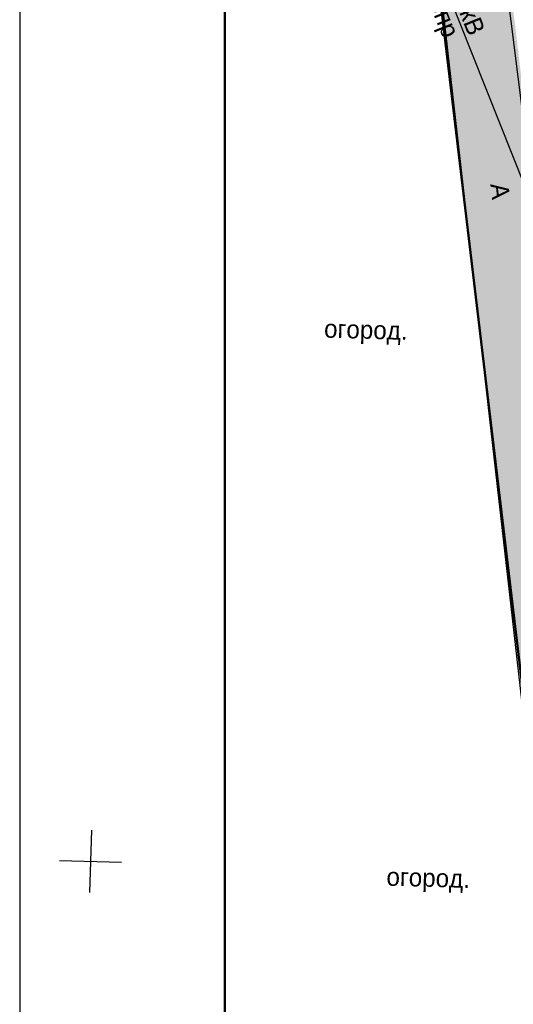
# Model space of a CAD drawing. Header units: millimetres. Extents: x -257011 to 237647566, y 2784933 to 6706507.
# Tile 335 of 451: x 9635702 to 9659576, y 5658431 to 5705994. Entities that reach past the tile are written whole.
import ezdxf

# ---------------------------------------------------------------- set-up
doc = ezdxf.new("R2010")
doc.units = ezdxf.units.MM
doc.header["$LTSCALE"] = 1000
doc.header["$PDMODE"] = 32
doc.header["$PDSIZE"] = 0.3
for name, pattern in [('Д_ТРОТ_ТРУБА', [3, 1.5, -1.5]), ('ДОРОГИ_СТРОЯЩ', [9, 8, -1]), ('РА_КОНТУРЫ', [1.5, 0, -1.5])]:
    doc.linetypes.add(name, pattern=pattern)
for name, color, linetype in [('(001) Сетка', 92, 'Continuous'), ('(004) Точки рельефа', 7, 'Continuous'), ('(014) Водопровод', 5, 'ИК_Водопровод -------в--------'), ('(022) Возд. Линии', 7, 'Continuous'), ('(025) Дорога', 7, 'Continuous'), ('(037) Контуры', 7, 'Continuous')]:
    doc.layers.add(name, color=color, linetype=linetype)
doc.layers.add('.', color=7, linetype='Continuous', lineweight=15)
doc.layers.add('Ф А С А Д', color=250, linetype='Continuous', lineweight=15)
doc.styles.add('BM-431', font='txt')
doc.styles.get("Standard").update_dxf_attribs({"font": 'ARIALN.TTF'})
doc.linetypes.add('ИК_Водопровод -------в--------', pattern='A,9,-0.6,["В",Standard,S=1.2,R=0,X=0,Y=-0.6],-1.2', length=10.8)

# ---------------------------------------------------------------- blocks, each defined once
blk = doc.blocks.new('Setka')
at = {"layer": '(001) Сетка'}
for p, q in [((0, 1.5), (0, -1.5)), ((-1.5, 0), (1.5, 0))]:
    blk.add_line(p, q, dxfattribs=at)
blk = doc.blocks.new('kjvklglhl')
at = {"layer": '(004) Точки рельефа'}
blk.add_point((258.591, 496.374), dxfattribs=at)
at = {"layer": '(014) Водопровод', "ltscale": 0.5, "flags": 128}
blk.add_lwpolyline([(325.711, 440.112), (326.312, 440.162), (325.744, 440.975), (323.361, 447.342), (313.499, 509.603), (261.079, 502.552), (256.511, 532.162)], dxfattribs=at)
at = {"layer": '(022) Возд. Линии', "color": 1}
blk.add_lwpolyline([(250.311, 530.231), (261.316, 504.709), (269.524, 457.39), (280.83, 410.667), (321.945, 409.43), (327.393, 409.266)], dxfattribs=at)
at = {"layer": '(025) Дорога', "linetype": 'Д_ТРОТ_ТРУБА', "flags": 128}
blk.add_lwpolyline([(254.176, 531.447), (254.747, 528.326), (255.283, 519.313), (261.281, 477.255), (267.133, 440.193), (271.605, 408.84), (272.687, 401.176)], dxfattribs=at)
at = {"layer": '(037) Контуры', "linetype": 'РА_КОНТУРЫ', "flags": 128}
blk.add_lwpolyline([(258.067, 462.45), (261.257, 462.45), (261.556, 462.796), (261.556, 463.356), (254.809, 507.098), (253.694, 509.062), (251.962, 510.299), (250.154, 510.72), (247.704, 510.72)], dxfattribs=at)
at = {"layer": '(001) Сетка'}
blk.add_blockref('Setka', (239.817, 474.81), dxfattribs=at)
at = {"layer": '(022) Возд. Линии', "style": 'BM-431'}
for s, p in [('10кВ', (255.964, 517.505)), ('3пр.', (254.992, 516.757))]:
    blk.add_text(s, height=0.875, rotation=293.3336, dxfattribs=at).set_placement(p)
at = {"layer": '(025) Дорога', "linetype": 'ДОРОГИ_СТРОЯЩ', "style": 'BM-431'}
blk.add_text('A', height=0.875, rotation=278.0382, dxfattribs=at).set_placement((258.224, 508.052))
at = {"layer": '(037) Контуры', "color": 0, "linetype": 'ByBlock', "style": 'BM-431'}
for p in [(250.388, 500.419), (254.147, 474.041)]:
    blk.add_text('огород.', height=0.875, dxfattribs=at).set_placement(p)

msp = doc.modelspace()

# ---------------------------------------------------------------- hatches: boundary and pattern name
at = {"layer": '.', "lineweight": 50, "ltscale": 1000, "transparency": 33554687}
h = msp.add_hatch(color=256, dxfattribs=at)
h.dxf.hatch_style = 1
h.set_gradient(color1=(132, 132, 132), color2=(132, 132, 132), tint=1)
h.paths.add_polyline_path([(9658780.964, 5713057.542), (9659194.937, 5713908.585), (9660072.706, 5714253.194), (9694246.918, 5724382.468), (9698433.483, 5724945.712), (9697789.373, 5727359.594), (9693736.35, 5726762.996), (9681577.386, 5723035.477), (9661536.692, 5716849.104), (9660676.483, 5717067.318), (9660203.655, 5717692.299), (9659949.256, 5718709.213), (9659263.817, 5722419.387), (9655011.586, 5721500.87), (9655422.191, 5718268.854), (9655781.518, 5709188.41), (9670006.346, 5590203.21), (9673792.428, 5590655.84), (9671235.349, 5615499.469), (9669575.326, 5631180.068), (9666683.257, 5652656.256), (9664126.944, 5671069.718), (9661259.672, 5692379.558)])

# ---------------------------------------------------------------- linework, layer by layer
at = {"color": 5}
msp.add_lwpolyline([(9635701.871, 5548595.489), (9930171.567, 5548595.489), (9930171.567, 5756827.632), (9635701.871, 5756827.632)], close=True, dxfattribs=at)
at = {"lineweight": 50, "ltscale": 1000}
msp.add_lwpolyline([(9655011.586, 5721500.87), (9655422.191, 5718268.854), (9655781.518, 5709188.41), (9670001.467, 5590244.015)], dxfattribs=at)
at = {"layer": 'Defpoints', "color": 4}
msp.add_lwpolyline([(9635701.871, 5757711.561), (9635701.871, 5547711.561), (9784201.871, 5547711.561), (9784201.871, 5757711.561)], close=True, dxfattribs=at)
at = {"layer": 'Ф А С А Д', "color": 5, "lineweight": 50}
msp.add_lwpolyline([(9645617.687, 5551074.443), (9927692.613, 5551074.443), (9927692.613, 5754348.678), (9645617.687, 5754348.678)], close=True, dxfattribs=at)

# ---------------------------------------------------------------- block references
at = {"lineweight": 5, "xscale": 999.9999999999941, "yscale": 999.9999999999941, "zscale": 999.9999999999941, "rotation": 358.3893224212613}
msp.add_blockref('kjvklglhl', (9386059.538, 5197455.701), dxfattribs=at)

doc.saveas('drawing.dxf')
